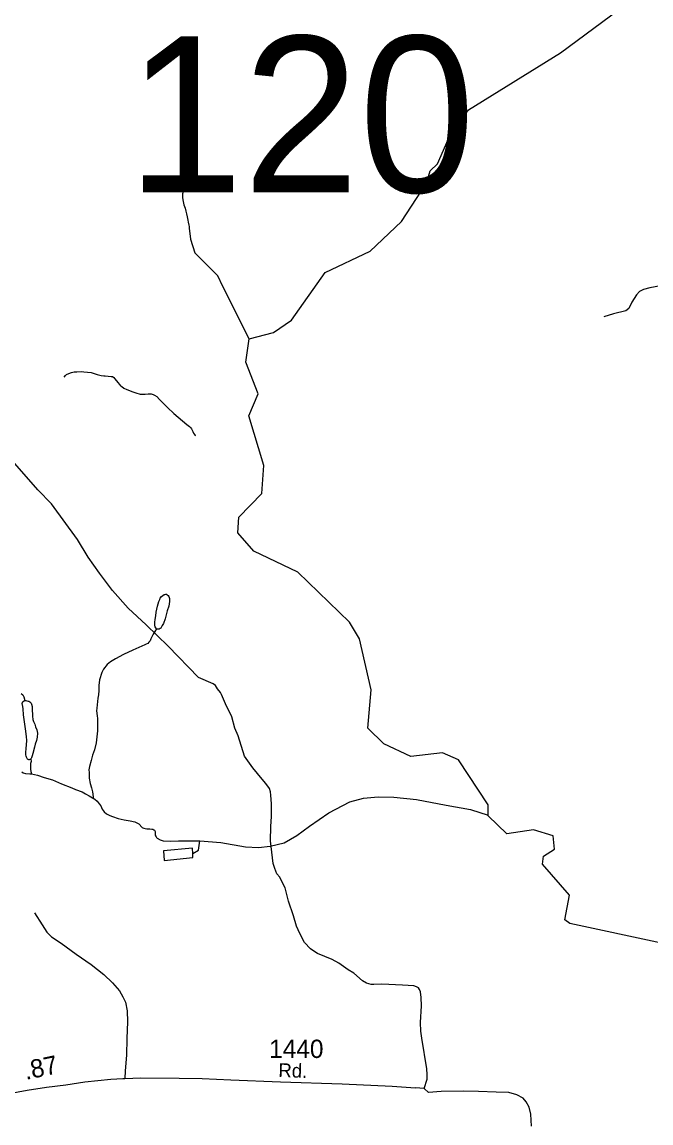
# Model space of a CAD drawing. Extents: x 2220236 to 2384410, y 720751 to 894131.
# Drawn here: x 2294587 to 2298887, y 826228 to 833748 of the extents above; entities that cross this region are included whole.
import ezdxf

# ---------------------------------------------------------------- set-up
doc = ezdxf.new("R2010")
doc.units = 0
doc.layers.add('Default', color=7, linetype='Continuous')

msp = doc.modelspace()

# ---------------------------------------------------------------- linework, layer by layer
at = {"layer": 'Default'}
msp.add_line((2297336.5, 826463.1), (2297276.5, 826468.4), dxfattribs=at)
for points in [[(2296139.9, 831584), (2296306, 831626.8), (2296430, 831710.7), (2296659.9, 832038.4), (2296967.1, 832182.3), (2297181, 832384.7), (2297353, 832647.7), (2297377, 832730.8), (2297427, 832778.7), (2297516, 832982.6), (2297639, 833148.5), (2298267.9, 833538.5), (2298723, 833875.4)], [(2295725.2, 832744.4), (2295725.8, 832742.7), (2295727.6, 832734.5), (2295729.7, 832727.2), (2295731.8, 832714.7), (2295732.6, 832706.5), (2295732.2, 832688.5), (2295730, 832677.1), (2295721.7, 832654.3), (2295712.4, 832634.8), (2295690.2, 832591.9), (2295684.9, 832574.7), (2295685.2, 832570.7), (2295685.4, 832548.4), (2295689.7, 832522.1), (2295693.9, 832500.7), (2295702.2, 832476.9), (2295708.1, 832457.1), (2295712.3, 832439), (2295716.7, 832416.6), (2295720.5, 832394.5), (2295722.9, 832380.4), (2295725.9, 832369.8), (2295727.1, 832364.9), (2295729.1, 832346.8), (2295730.9, 832340.9), (2295740.2, 832264.6), (2295767.7, 832172.6)], [(2300267.2, 832199.6), (2300045.3, 832164.6), (2299879.5, 832135.3), (2299321.7, 832018.5), (2298962.6, 831948.3), (2298879.3, 831932.3), (2298835.5, 831922), (2298807.8, 831907.4), (2298787.3, 831884), (2298755.2, 831835.8), (2298734.8, 831792), (2298715.8, 831774.5), (2298629.6, 831755.5), (2298565.4, 831735)], [(2296139.9, 831584), (2295960.9, 831940.9), (2295927, 832015.1), (2295767.7, 832172.6)], [(2297774, 828329.9), (2297774, 828401.7), (2297570, 828708.4), (2297461.1, 828756.5), (2297245, 828731.3), (2297061, 828818.9), (2296952.1, 828926), (2296974.1, 829186.2), (2296895.1, 829534.1), (2296827, 829649.5), (2296473.9, 829989.5), (2296172.1, 830134.7), (2296063, 830258.2), (2296070, 830366.8), (2296226, 830527.4), (2296241, 830718.4), (2296137, 831058.8), (2296202, 831209.1), (2296116.9, 831425.5), (2296139.9, 831584)], [(2294876.7, 831323.1), (2294885.2, 831333.4), (2294888.8, 831337.6), (2294892.5, 831340.8), (2294906.8, 831347.1), (2294924.6, 831353.3), (2294943.7, 831357.8), (2294962.8, 831359.7), (2294992.9, 831360.1), (2295010.3, 831359.7), (2295060.7, 831354.4), (2295100.8, 831340.5), (2295128.5, 831335), (2295146.5, 831332.3), (2295154.7, 831331.1), (2295176.7, 831330), (2295196.6, 831328), (2295201.8, 831326.9), (2295206.4, 831326.1), (2295215.5, 831319.4), (2295222.8, 831311.7), (2295241.3, 831286), (2295253.5, 831271.7), (2295261.2, 831264.3), (2295269.6, 831257.6), (2295283.5, 831248.1), (2295303.3, 831238.8), (2295345.6, 831223.2), (2295371.7, 831213.5), (2295387.3, 831208.2), (2295395.1, 831206.4), (2295402.3, 831205.6), (2295412.8, 831205.4), (2295429.6, 831205.7), (2295449.6, 831207.9), (2295458.8, 831208.4), (2295470, 831208.2), (2295477.8, 831206.4), (2295483.3, 831204.6), (2295493.7, 831200.5), (2295508, 831190.3), (2295527.9, 831170.9), (2295562.3, 831136.7), (2295577.4, 831120), (2295592.7, 831103.3), (2295612.7, 831085.5), (2295625, 831075.4), (2295685.2, 831024.3), (2295713.6, 830998.1), (2295731.6, 830984.6), (2295737.8, 830980.6), (2295742.3, 830975.5), (2295745.8, 830970.6), (2295751.5, 830960.6), (2295755.9, 830950.7), (2295760.6, 830940.7), (2295766.3, 830930.8), (2295772, 830923.1), (2295774.3, 830920.8)], [(2297336.5, 826463.1), (2297357.9, 826527.2), (2297357.6, 826559.2), (2297355, 826597.3), (2297320.8, 826806.7), (2297314.3, 826854.7), (2297311.6, 826914.6), (2297318.5, 827028.5), (2297315.8, 827084.7), (2297311.4, 827124.5), (2297305.4, 827140.4), (2297297.1, 827150.3), (2297285, 827158.2), (2297265, 827164), (2297188.9, 827169.1), (2297047, 827175.7), (2296993.1, 827173.1), (2296973, 827174.9), (2296942.9, 827182.4), (2296914.8, 827198.3), (2296856.2, 827251.5), (2296816.1, 827275.1), (2296753.6, 827320.3), (2296707.3, 827345.8), (2296606.8, 827386.8), (2296574.6, 827406.4), (2296558.5, 827418.2), (2296518.1, 827461.8), (2296485.5, 827521.4), (2296462.9, 827573.1), (2296442.3, 827642.9), (2296409.2, 827742.6), (2296386.2, 827834.3), (2296369.8, 827864), (2296349.4, 827907.8), (2296329.1, 827929.6), (2296314.8, 827965.4), (2296304.3, 828001.4), (2296286.6, 828155.1), (2296287.6, 828253), (2296292.9, 828321.1), (2296292.1, 828409.1), (2296289.3, 828467), (2296285.1, 828491), (2296278.8, 828512.8), (2296254.6, 828546.6), (2296228.2, 828576.3), (2296165.4, 828653.6), (2296108.5, 828732.9), (2296065, 828872.4), (2296042.6, 828926.1), (2296021.7, 829001.8), (2295978.8, 829091.3), (2295950.2, 829155), (2295944, 829168.9), (2295923.8, 829194.7), (2295909.5, 829216.5), (2295893.4, 829228.5), (2295794.9, 829271.7), (2295586.9, 829486), (2295435.8, 829630.1), (2295312.9, 829744.3), (2295205.8, 829865.5), (2295118, 829983.3), (2295039.9, 830092.2), (2294966.1, 830213.4), (2294788.8, 830457.7), (2294694.8, 830552.5), (2294537.7, 830731.8)], [(2295506.2, 829604.6), (2295501.8, 829609.6), (2295498, 829616.2), (2295494.9, 829629.4), (2295494.8, 829638.2), (2295495.7, 829649.7), (2295497.7, 829666.1), (2295501.5, 829692.2), (2295505, 829717.7), (2295513, 829758.6), (2295522.9, 829790.2), (2295528.4, 829804.2), (2295532.5, 829812.3), (2295540, 829824.3), (2295550, 829832.3), (2295558.6, 829837), (2295564.2, 829838.5), (2295569.8, 829839.4), (2295576, 829839.3), (2295580.3, 829836.5), (2295587.4, 829830.8), (2295592.1, 829824.8), (2295596.5, 829811), (2295596.6, 829800.1), (2295596.4, 829791.3), (2295590.5, 829759.3), (2295580.6, 829726), (2295565.7, 829672.9), (2295553.9, 829640.3), (2295546.4, 829625.7), (2295540.9, 829617), (2295536.2, 829608.9), (2295532.2, 829604.7), (2295525.9, 829601.5), (2295519.6, 829601), (2295510.1, 829601.9), (2295506.2, 829604.6)], [(2295506.2, 829604.6), (2295496.3, 829585.7), (2295482.9, 829568), (2295469.1, 829535.5), (2295462.9, 829521.8), (2295458.9, 829517.6), (2295455.1, 829512.1), (2295447.1, 829504.1), (2295435.2, 829497.8), (2295427.2, 829493.7), (2295345.5, 829458.7), (2295281.2, 829427.8), (2295226.2, 829399.5), (2295191.3, 829378.2), (2295170.5, 829359), (2295145, 829329), (2295133, 829306.3), (2295117.5, 829254.1), (2295111.8, 829216.5), (2295112.1, 829182.1), (2295110.5, 829152.6), (2295106.8, 829130.7), (2295099.5, 829062.6), (2295097.4, 829042.3), (2295101.9, 829008.5), (2295103.9, 828990.4), (2295104.3, 828948.7), (2295102.8, 828906.1), (2295099.3, 828865.8), (2295093.5, 828824.3), (2295083, 828777), (2295070.1, 828740.2), (2295059.2, 828704.3), (2295048.5, 828662.9), (2295045.1, 828640), (2295045.4, 828622), (2295045.7, 828606.2), (2295047.6, 828584.2), (2295054.3, 828546.3), (2295062.6, 828518.3), (2295068.6, 828490.3), (2295072.5, 828473.8), (2295074.4, 828454.1), (2295073.6, 828447.5)], [(2294582.7, 829161.9), (2294592.6, 829151.9), (2294600.6, 829139.6), (2294604.8, 829122.1), (2294605.3, 829113.9)], [(2294648.5, 828714.5), (2294644.5, 828712.3), (2294640.2, 828710.7), (2294636.6, 828709.8), (2294633.6, 828709.2), (2294630.4, 828709.9), (2294628.1, 828711), (2294626.5, 828711.7), (2294624.9, 828714.3), (2294622, 828717.7), (2294620.1, 828721.6), (2294618.6, 828725.9), (2294616.1, 828734.2), (2294614.6, 828742.4), (2294614.3, 828759.5), (2294616.2, 828785.7), (2294618, 828810.2), (2294620.3, 828841.3), (2294619.2, 828867.6), (2294611.1, 828920.2), (2294602.6, 828983.7), (2294597.7, 829015.6), (2294595.6, 829056.7), (2294593.6, 829074.1), (2294589.4, 829093.9), (2294590.3, 829101.1), (2294591.3, 829103.7), (2294595.3, 829107.5), (2294605.3, 829113.9)], [(2294605.3, 829113.9), (2294613.1, 829113.7), (2294620.7, 829111.9), (2294629.1, 829110.1), (2294632.1, 829109.4), (2294634.4, 829108.4), (2294640.2, 829105), (2294649.8, 829095.9), (2294653.3, 829088.3), (2294656.3, 829073.5), (2294657.6, 829060.3), (2294659.8, 829006.2), (2294662.3, 828984.1), (2294666.3, 828970.9), (2294674.7, 828952.7), (2294680.6, 828934.5), (2294688, 828913.7), (2294692.5, 828890), (2294691.3, 828864.5), (2294685.5, 828841), (2294677.8, 828816.5), (2294671.8, 828796), (2294660.4, 828752), (2294656.5, 828736.6), (2294652.6, 828721.9), (2294650.5, 828717.7), (2294648.5, 828714.5)], [(2294648.5, 828714.5), (2294649.1, 828696.4), (2294646.5, 828682.7), (2294646, 828675.2), (2294645.1, 828662.1), (2294645.4, 828644), (2294647.4, 828628.6), (2294651.3, 828612.1)], [(2294585.3, 828626.6), (2294595, 828620.5), (2294611.7, 828616.2), (2294641.8, 828613.9), (2294651.3, 828612.1)], [(2294651.3, 828612.1), (2294693.8, 828604.7), (2294739.7, 828588.9), (2294795.7, 828571.4), (2294858.1, 828543.8), (2294928.4, 828516.8), (2294952.5, 828506.5), (2294998.7, 828489.1), (2295020.7, 828477.2), (2295047, 828463.5), (2295068.7, 828449.9), (2295073.6, 828447.5)], [(2295073.6, 828447.5), (2295084.9, 828439.8), (2295101, 828426.3), (2295115.1, 828408), (2295125.6, 828394.6), (2295135.7, 828372.5), (2295149.3, 828352.5), (2295163.9, 828340.7), (2295187.9, 828328.7), (2295206.1, 828320.8), (2295244.2, 828307.9), (2295286, 828299.5), (2295326.2, 828292.1), (2295358.2, 828284.9), (2295367, 828281.4), (2295377.7, 828276.3), (2295386.4, 828270.5), (2295408.6, 828247.1), (2295413.4, 828244.4), (2295419.3, 828241), (2295428.7, 828239.1), (2295440.5, 828237.2), (2295460.5, 828237.8), (2295474.9, 828235.9), (2295482.1, 828234.1), (2295488.6, 828231.3), (2295493.1, 828228), (2295496.3, 828223), (2295496.6, 828219.7), (2295497, 828207.5), (2295497, 828196.1), (2295498.9, 828189.5), (2295503.3, 828181.8), (2295507.2, 828177.8), (2295511.3, 828173.5), (2295531.1, 828162.6), (2295551.3, 828156.2), (2295605.4, 828152.8), (2295657.2, 828155), (2295691.4, 828156), (2295745.2, 828156.5), (2295767.1, 828156), (2295801.9, 828154.3)], [(2295801.9, 828154.3), (2295945.7, 828144.7), (2296114.5, 828113.4), (2296204.1, 828110.9), (2296284.7, 828119.1), (2296380.2, 828141.5), (2296465.1, 828191.7), (2296553.3, 828256.1), (2296685, 828345.6), (2296827.1, 828421.4), (2296920.6, 828447.8), (2297022.3, 828456.4), (2297128.3, 828453.1), (2297282.9, 828437), (2297485.9, 828398.1), (2297652.6, 828368.3), (2297774, 828329.9)], [(2298958.2, 827455.8), (2298332.2, 827591), (2298298.1, 827615.8), (2298330.1, 827784.5), (2298144.1, 827996.8), (2298152.1, 828049.7), (2298227.2, 828098.6), (2298217.1, 828190.1), (2298084, 828230.6), (2297901.1, 828203.5), (2297774, 828326.3), (2297774, 828329.9)], [(2295754.5, 828069.4), (2295793.3, 828092.7), (2295801.9, 828154.3)], [(2295754.5, 828069.4), (2295751.7, 828106.2), (2295553.8, 828086.6), (2295558.7, 828020), (2295756.2, 828042.1), (2295754.5, 828069.4)], [(2294673.8, 827663.3), (2294726.2, 827581.9), (2294757.7, 827532), (2294789.2, 827500.5), (2294854.9, 827455.8), (2294957.2, 827382.3), (2295059.6, 827311.4), (2295146.2, 827243.1), (2295206.6, 827185.3), (2295253.8, 827130.1), (2295277.5, 827090.7), (2295295.8, 827054), (2295306.3, 826993.6), (2295308.9, 826920), (2295303.7, 826804.4), (2295301.1, 826691.5), (2295293.2, 826583.8), (2295290.6, 826532.3)], [(2294462.2, 826421.7), (2294623.3, 826451.5), (2294753.7, 826472.7), (2294888, 826489.9), (2295017.1, 826509.6), (2295105.7, 826518), (2295193.5, 826526.8), (2295277.5, 826531.6), (2295290.6, 826532.3), (2295399.8, 826537.7), (2295661.3, 826533.2), (2295819.2, 826532.8), (2296014.4, 826522.8), (2296354.5, 826508.5), (2296776.4, 826494.9), (2297118.4, 826478.7), (2297276.5, 826468.4)], [(2298070.4, 826206.6), (2298065.1, 826288.2), (2298054.4, 826336.2), (2298033.2, 826371.7), (2298011.9, 826398.3), (2297969.3, 826419.6), (2297914.3, 826435.5), (2297827.4, 826439.1), (2297706.8, 826442.6), (2297607.5, 826444.4), (2297453.2, 826442.6), (2297364.8, 826437.4), (2297336.5, 826463.1)]]:
    msp.add_lwpolyline(points, dxfattribs=at)

# ---------------------------------------------------------------- texts
for s, height, p in [('120', 1066.27, (2295305.9, 832585.3)), ('1440', 125, (2296276.4, 826672.3))]:
    msp.add_text(s, height=height, dxfattribs=at).set_placement(p)
for s, height, rotation, p in [('.87', 125, 11.88625, (2294613.5, 826521.9)), ('Rd.', 95, 358.15383, (2296338.6, 826541.9))]:
    msp.add_text(s, height=height, rotation=rotation, dxfattribs=at).set_placement(p)

doc.saveas('drawing.dxf')
